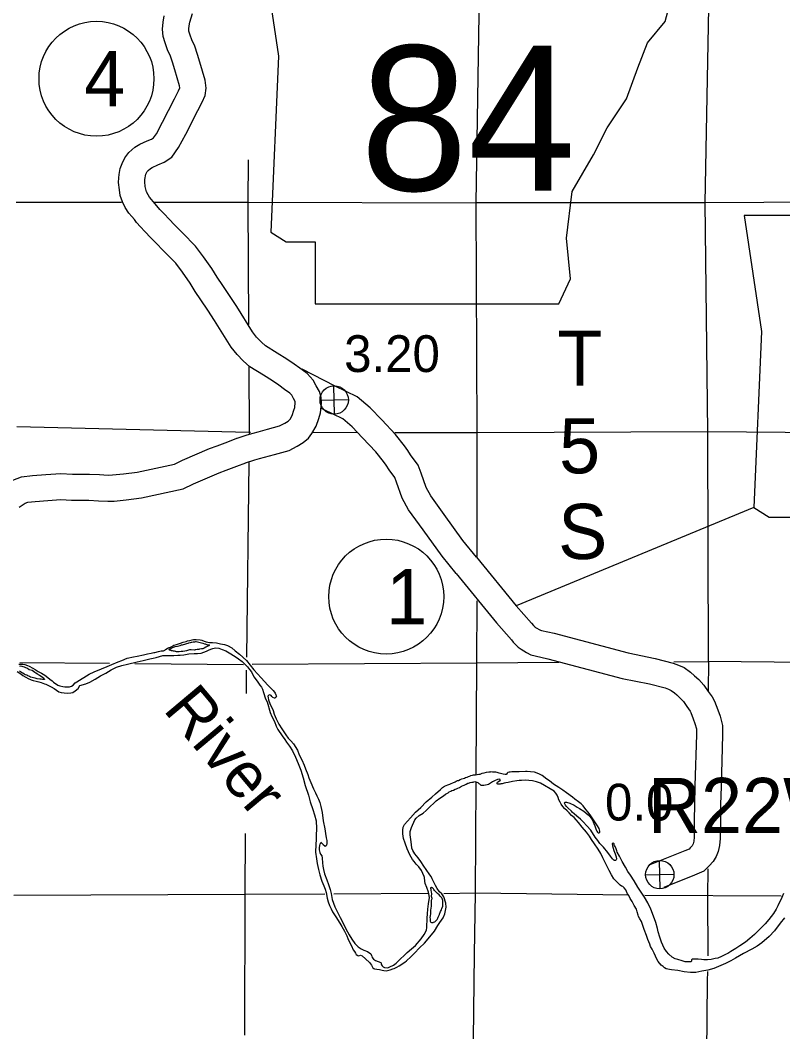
# Model space of a CAD drawing. Extents: x 369523 to 838377, y 495025 to 936819.
# Drawn here: x 480625 to 498142, y 825177 to 848410 of the extents above; entities that cross this region are included whole.
import ezdxf

# ---------------------------------------------------------------- set-up
doc = ezdxf.new("R2010")
doc.units = 0
for name, color, linetype in [('21', 7, 'Continuous'), ('22', 7, 'Continuous'), ('DSN_BRDG_Annotation', 7, 'Continuous'), ('DSN_DRFT_Common-Annotations', 7, 'Continuous'), ('DSN_DRFT_Common-Line', 7, 'Continuous'), ('Level 1', 7, 'Continuous'), ('Level 10', 7, 'Continuous'), ('Level 22', 7, 'Continuous'), ('Level 6', 7, 'Continuous')]:
    doc.layers.add(name, color=color, linetype=linetype)

msp = doc.modelspace()

# ---------------------------------------------------------------- linework, layer by layer
at = {"layer": '21'}
msp.add_line((493288, 838636), (493288, 838636), dxfattribs=at)
at = {"layer": '22'}
for points in [[(486156, 850246), (486556, 847582), (486378, 843540), (486733, 843318), (487399, 843318), (487399, 841897), (492995, 841897), (493262, 842474), (493173, 843407), (493306, 844473), (493794, 845317), (494105, 845938), (494549, 846605), (494816, 847315), (495038, 847892), (495438, 848381), (495526, 848692), (495349, 848914), (493972, 848914), (494283, 849536), (494327, 849935), (494143, 850242)], [(497255, 843927), (497655, 841263), (497477, 837221), (497833, 836999), (498499, 836999), (498499, 835578), (504094, 835578), (504361, 836156), (504272, 837088), (504405, 838154), (504894, 838998), (505205, 839620), (505649, 840286), (505915, 840996), (506137, 841574), (506537, 842062), (506626, 842373), (506448, 842595), (505071, 842595), (505382, 843217), (505427, 843616), (505243, 843923)]]:
    msp.add_lwpolyline(points, close=True, dxfattribs=at)
at = {"layer": 'DSN_DRFT_Common-Annotations'}
for p, q in [((487845, 839364), (487830, 840014)), ((487512, 839682), (488163, 839697)), ((497477, 837221), (492018, 834960)), ((495325, 828460), (495310, 829111)), ((494992, 828778), (495642, 828793))]:
    msp.add_line(p, q, dxfattribs=at)
for centre in [(487837, 839689), (495317, 828786)]:
    msp.add_circle(centre, 326, dxfattribs=at)
at = {"layer": 'DSN_DRFT_Common-Line'}
for centre in [(482376, 847066), (489032, 835171)]:
    msp.add_circle(centre, 1320, dxfattribs=at)
at = {"layer": 'Level 1'}
for points in [[(485606, 838811), (485835, 838888), (485976, 838928), (486090, 838953), (486303, 839014), (486578, 839091), (486700, 839154), (486778, 839200), (486811, 839228), (486824, 839246), (486871, 839330), (486913, 839455), (486933, 839516), (486944, 839627), (486943, 839647), (486942, 839650), (486902, 839721), (486861, 839795), (486815, 839846), (486697, 839928), (486566, 840025), (486423, 840126), (486210, 840255), (485896, 840450), (485744, 840589), (485607, 840735), (485471, 840899), (485090, 841513), (484935, 841753), (484777, 841985), (484646, 842183), (484529, 842373), (484349, 842622), (484197, 842828), (483921, 843107), (483732, 843305), (483628, 843411), (483486, 843554), (483386, 843663), (483293, 843768), (483246, 843832), (483190, 843900), (483118, 843978), (483035, 844110), (482971, 844241), (482923, 844388), (482902, 844511), (482883, 844682), (482889, 844792), (482894, 844869), (482919, 845007), (482966, 845121), (483030, 845250), (483122, 845370), (483259, 845491), (483373, 845560), (483541, 845637), (483639, 845681), (483684, 845710), (483752, 845804), (483895, 846069), (484171, 846608), (484259, 846785), (484291, 846857), (484292, 846861), (484286, 846907), (484174, 847273), (484125, 847444), (484075, 847587), (484007, 847733), (483955, 847889), (483911, 848040), (483890, 848207), (483908, 848369), (483934, 848508)], [(485800, 838243), (486012, 838315), (486123, 838346), (486238, 838372), (486465, 838437), (486799, 838530), (486990, 838629), (487128, 838710), (487248, 838813), (487327, 838915), (487422, 839087), (487482, 839266), (487523, 839389), (487545, 839611), (487539, 839743), (487501, 839880), (487426, 840014), (487352, 840145), (487215, 840299), (487047, 840415), (486918, 840511), (486751, 840628), (486525, 840766), (486260, 840930), (486166, 841017), (486056, 841133), (485958, 841250), (485597, 841834), (485435, 842084), (485276, 842319), (485152, 842506), (485028, 842706), (484834, 842976), (484653, 843220), (484351, 843525), (484164, 843721), (484056, 843833), (483920, 843968), (483833, 844064), (483759, 844148), (483719, 844201), (483643, 844294), (483596, 844345), (483560, 844401), (483529, 844467), (483507, 844533), (483496, 844594), (483485, 844699), (483488, 844754), (483491, 844793), (483499, 844839), (483513, 844873), (483542, 844932), (483563, 844960), (483615, 845005), (483653, 845028), (483789, 845090), (483928, 845153), (484104, 845267), (484261, 845484), (484426, 845790), (484707, 846338), (484801, 846529), (484870, 846681), (484898, 846853), (484874, 847035), (484749, 847444), (484697, 847626), (484632, 847812), (484565, 847956), (484527, 848068), (484500, 848161), (484494, 848211), (484502, 848281), (484517, 848363), (484581, 848567)], [(491105, 836076), (490795, 836463), (490366, 837055), (490054, 837486), (489952, 837679), (489832, 838008), (489763, 838192), (489590, 838430), (489525, 838526), (489452, 838634), (489244, 838893), (488928, 839228), (488665, 839509), (488368, 839757), (487861, 840006), (487100, 840392)], [(490637, 835701), (490317, 836099), (489879, 836703), (489544, 837168), (489402, 837434), (489269, 837800), (489230, 837906), (489100, 838084), (489028, 838189), (488968, 838278), (488791, 838498), (488491, 838817), (488252, 839072), (488038, 839251), (487593, 839470), (487545, 839494)], [(480457, 837849), (480657, 837926), (480910, 837954), (481213, 837979), (481561, 838001), (481823, 837985), (482214, 837983), (482449, 837974), (482645, 837963), (482746, 837966), (482994, 837991), (483313, 838030), (484171, 838216), (484356, 838307), (484971, 838570), (485146, 838635), (485390, 838730), (485598, 838808)], [(480604, 837224), (480736, 837314), (480801, 837339), (480968, 837357), (481257, 837381), (481561, 837400), (481803, 837385), (482200, 837383), (482421, 837374), (482637, 837363), (482784, 837367), (483060, 837395), (483413, 837437), (484369, 837646), (484606, 837761), (485193, 838013), (485359, 838074), (485603, 838169), (485808, 838246)], [(491104, 836078), (492018, 834960), (492371, 834565), (492415, 834509), (492443, 834476), (492448, 834471), (492489, 834448), (492545, 834417), (492575, 834401), (492597, 834395), (492887, 834329), (494590, 833877), (495211, 833752), (495623, 833646), (495749, 833597), (495874, 833541), (496023, 833438), (496116, 833355), (496212, 833264), (496329, 833140), (496430, 832989), (496519, 832869), (496575, 832770), (496652, 832569), (496700, 832428), (496757, 832209), (496758, 831998), (496724, 830809), (496714, 830394), (496708, 830024), (496704, 829616), (496687, 829455), (496655, 829316), (496611, 829204), (496544, 829089), (496451, 828986), (496331, 828864), (496115, 828775), (495408, 828493)], [(490639, 835699), (491562, 834570), (491911, 834179), (491952, 834127), (491999, 834073), (492062, 834007), (492129, 833963), (492194, 833926), (492258, 833890), (492356, 833838), (492454, 833813), (492743, 833746), (494454, 833292), (495077, 833167), (495439, 833074), (495517, 833043), (495577, 833017), (495652, 832965), (495711, 832913), (495787, 832840), (495858, 832765), (495939, 832645), (496014, 832542), (496031, 832513), (496087, 832366), (496124, 832256), (496157, 832131), (496158, 832005), (496124, 830824), (496114, 830406), (496108, 830032), (496104, 829650), (496095, 829555), (496080, 829494), (496069, 829465), (496057, 829444), (496015, 829398), (495989, 829372), (495890, 829331), (495089, 829012)]]:
    msp.add_lwpolyline(points, dxfattribs=at)
at = {"layer": 'Level 10'}
for points in [[(480592, 833617), (480642, 833623), (480688, 833619), (480728, 833610), (480788, 833590), (480829, 833574), (480911, 833525), (480967, 833497), (481033, 833455), (481113, 833412), (481186, 833364), (481256, 833313), (481308, 833275), (481356, 833237), (481391, 833206), (481443, 833168), (481457, 833158), (481485, 833140), (481533, 833120), (481603, 833105), (481649, 833101), (481709, 833101), (481757, 833102), (481801, 833112), (481843, 833138), (481885, 833190), (481927, 833216), (482206, 833391), (482321, 833446), (482489, 833511), (482625, 833567), (482726, 833614), (482874, 833674), (482956, 833703), (483082, 833755), (483224, 833788), (483308, 833806), (483455, 833835), (483547, 833854), (483635, 833874), (483691, 833886), (483717, 833890), (483803, 833913), (483861, 833923), (483901, 833925), (483919, 833929), (483947, 833943), (483963, 833953), (484041, 834000), (484047, 833998), (484104, 834026), (484150, 834054), (484218, 834075), (484260, 834087), (484306, 834105), (484370, 834123), (484434, 834140), (484470, 834152), (484524, 834164), (484572, 834178), (484604, 834186), (484648, 834187), (484668, 834189), (484756, 834181), (484796, 834169), (484850, 834146), (484898, 834130), (484972, 834120), (485042, 834115), (485130, 834107), (485226, 834088), (485316, 834070), (485388, 834047), (485487, 833993), (485565, 833924), (485660, 833850), (485822, 833707), (485991, 833490), (486074, 833397), (486162, 833306), (486239, 833218), (486315, 833135), (486386, 833061), (486436, 833013), (486466, 832980), (486484, 832950), (486499, 832916), (486509, 832888), (486507, 832876), (486493, 832854), (486475, 832842), (486463, 832838), (486427, 832854), (486407, 832879), (486389, 832899), (486375, 832907), (486353, 832913), (486335, 832909), (486325, 832901), (486315, 832881)], [(484217, 833905), (484165, 833917), (484147, 833920), (484121, 833924), (484103, 833926), (484091, 833932), (484085, 833932), (484061, 833938), (484053, 833942), (484049, 833952), (484049, 833958), (484059, 833968), (484093, 833990), (484133, 834004), (484184, 834024), (484236, 834035), (484296, 834047), (484332, 834063), (484354, 834067), (484428, 834090), (484450, 834094), (484482, 834104), (484498, 834108), (484536, 834118), (484558, 834126), (484568, 834126), (484596, 834130), (484634, 834135), (484660, 834141), (484670, 834141), (484728, 834123), (484760, 834117), (484790, 834107), (484816, 834100), (484854, 834090), (484872, 834084), (484888, 834076), (484900, 834068), (484922, 834062), (484944, 834070), (484962, 834066), (484968, 834058), (484968, 834046), (484958, 834042), (484938, 834032), (484905, 834020), (484889, 834012), (484849, 833990), (484817, 833974), (484787, 833970), (484743, 833963), (484727, 833959), (484691, 833955), (484661, 833951), (484641, 833949), (484619, 833945), (484549, 833950)], [(481255, 833137), (481333, 833103), (481403, 833064), (481457, 833024), (481514, 832987), (481564, 832971), (481636, 832963), (481714, 832950), (481784, 832958), (481830, 832972), (481888, 833008), (481959, 833063), (481991, 833131), (482131, 833171), (482227, 833208), (482346, 833272), (482468, 833349), (482590, 833413), (482711, 833490), (482839, 833550), (482957, 833587), (483088, 833620), (483314, 833673), (483446, 833701), (483600, 833740), (483682, 833758), (483746, 833775), (483900, 833817), (484028, 833816), (484154, 833821), (484244, 833827), (484298, 833825), (484383, 833836), (484499, 833856), (484619, 833861), (484695, 833867), (484783, 833874), (484845, 833892), (484907, 833920), (484949, 833940), (485005, 833965), (485049, 833977), (485111, 833993), (485187, 833990), (485265, 833958), (485347, 833928), (485427, 833881), (485566, 833798), (485642, 833744), (485720, 833681), (485843, 833556), (485895, 833498), (485938, 833446), (485990, 833329), (486065, 833229), (486129, 833138), (486164, 833088), (486190, 833044), (486214, 832970), (486259, 832821), (486295, 832751), (486369, 832506), (486407, 832420), (486462, 832301), (486502, 832197), (486543, 832117), (486642, 831972), (486700, 831890), (486744, 831827), (486809, 831739), (486881, 831628), (486950, 831480), (487009, 831341), (487070, 831185), (487123, 831008), (487170, 830832), (487243, 830613), (487284, 830456), (487344, 830280), (487387, 830163), (487424, 830025), (487427, 829847), (487424, 829687), (487426, 829592), (487415, 829474), (487408, 829300), (487428, 829152), (487449, 829039), (487478, 828903), (487510, 828783), (487555, 828638), (487575, 828582), (487596, 828532), (487630, 828450), (487649, 828373), (487675, 828245), (487698, 828159), (487728, 828079), (487765, 827998), (487799, 827934), (487873, 827817)], [(484549, 833950), (484511, 833946), (484445, 833928), (484407, 833920), (484363, 833914), (484319, 833909), (484277, 833905), (484245, 833903), (484217, 833905), (484199, 833907)], [(480551, 833455), (480635, 833401), (480686, 833362), (480756, 833322), (480808, 833293), (480878, 833259), (480918, 833245), (480990, 833228), (481052, 833212), (481109, 833196), (481179, 833169), (481215, 833157), (481255, 833137)], [(480895, 833485), (480963, 833433), (480985, 833417), (481025, 833395), (481038, 833384), (481064, 833364), (481102, 833342), (481134, 833324), (481158, 833306), (481168, 833296), (481176, 833286), (481182, 833278), (481184, 833270), (481174, 833266), (481148, 833268), (481136, 833268), (481104, 833272), (481072, 833278), (481014, 833284), (480968, 833295), (480926, 833307), (480898, 833313), (480864, 833323), (480834, 833337), (480802, 833352), (480778, 833364), (480746, 833376), (480715, 833392), (480681, 833412), (480657, 833428), (480627, 833447), (480609, 833465)], [(480616, 833577), (480632, 833579)], [(480632, 833579), (480715, 833556), (480745, 833544), (480765, 833536), (480791, 833528), (480833, 833494), (480895, 833485)], [(486315, 832881), (486321, 832847), (486331, 832799), (486360, 832715), (486438, 832556), (486461, 832468), (486503, 832365), (486568, 832245), (486633, 832138), (486663, 832086), (486723, 831996), (486778, 831923), (486838, 831857), (486906, 831788), (486997, 831646), (487034, 831541), (487096, 831419), (487147, 831300), (487178, 831212), (487232, 831082), (487257, 831009), (487297, 830901), (487360, 830757), (487406, 830662), (487439, 830592), (487473, 830522), (487506, 830443), (487532, 830351), (487559, 830211), (487584, 830022), (487621, 829836), (487641, 829732), (487656, 829631), (487666, 829571), (487668, 829531), (487667, 829499), (487659, 829463), (487651, 829445), (487633, 829435), (487621, 829437), (487595, 829463), (487585, 829479), (487536, 829526), (487530, 829528), (487527, 829512), (487505, 829486), (487497, 829454), (487491, 829404), (487495, 829354), (487506, 829292), (487524, 829253), (487552, 829215), (487562, 829167), (487567, 829059), (487577, 828979), (487592, 828901), (487618, 828804), (487665, 828664), (487708, 828557), (487744, 828445), (487765, 828349), (487793, 828218), (487850, 828048), (487913, 827925), (487976, 827801), (488040, 827670), (488103, 827542), (488182, 827403), (488242, 827303), (488313, 827206), (488359, 827156), (488385, 827130), (488453, 827081), (488518, 827051), (488602, 827023), (488678, 826970), (488696, 826928), (488700, 826912), (488708, 826886), (488737, 826842), (488785, 826811), (488845, 826789), (488905, 826765), (488913, 826753), (488919, 826735), (488923, 826712), (488938, 826688), (488962, 826668), (488990, 826652), (489066, 826646), (489114, 826667), (489197, 826707), (489261, 826755), (489347, 826838), (489456, 826942), (489516, 826996), (489612, 827078), (489707, 827161), (489832, 827311), (489904, 827413), (489955, 827514)], [(493868, 829786), (493882, 829764), (493900, 829746), (493916, 829746), (493936, 829752), (493940, 829758), (493940, 829786), (493925, 829842), (493889, 829910), (493841, 829978), (493779, 830066), (493734, 830135), (493672, 830219), (493616, 830285), (493554, 830369), (493512, 830412), (493446, 830456), (493365, 830522), (493309, 830567), (493173, 830665), (493093, 830726), (492999, 830790), (492875, 830867), (492785, 830939), (492725, 830981), (492611, 831062), (492539, 831104), (492437, 831141), (492348, 831149), (492270, 831154), (492228, 831152), (492090, 831149), (492054, 831147), (491921, 831144), (491879, 831140), (491853, 831136), (491827, 831130), (491809, 831114), (491796, 831094), (491786, 831086), (491764, 831085), (491716, 831097), (491688, 831103), (491630, 831119), (491582, 831130), (491548, 831136), (491512, 831140), (491476, 831142), (491437, 831144), (491417, 831142), (491391, 831139), (491327, 831129), (491277, 831119), (491231, 831107), (491180, 831088), (491162, 831082), (491084, 831074), (491048, 831071), (491028, 831067), (491008, 831063), (490967, 831055)], [(490167, 830642), (490279, 830742), (490300, 830765), (490326, 830789), (490371, 830817), (490445, 830847), (490490, 830866), (490525, 830880), (490561, 830897), (490616, 830920), (490640, 830931), (490673, 830945), (490692, 830951), (490728, 830967), (490772, 830984), (490827, 831005), (490857, 831016), (490889, 831027), (490922, 831038), (490967, 831055)], [(490345, 830595), (490393, 830636), (490454, 830667), (490478, 830685), (490515, 830705), (490541, 830715), (490575, 830729), (490615, 830746), (490643, 830757), (490678, 830775), (490712, 830789), (490738, 830800), (490764, 830814), (490799, 830831), (490820, 830842), (490865, 830866), (490908, 830883), (490920, 830890), (490944, 830897), (490960, 830903)], [(490960, 830903), (490996, 830910), (491041, 830909)], [(491597, 830864), (491581, 830872), (491581, 830892), (491591, 830906), (491615, 830928), (491645, 830945), (491657, 830951), (491653, 830963), (491651, 830965), (491639, 830975), (491639, 830977), (491585, 830972), (491523, 830942), (491474, 830914), (491378, 830857), (491348, 830849), (491273, 830833), (491259, 830830), (491229, 830832), (491215, 830836), (491197, 830846), (491185, 830860), (491165, 830872), (491141, 830892), (491101, 830912), (491087, 830914), (491041, 830909)], [(498180, 827792), (498083, 827671), (497952, 827498), (497828, 827365), (497661, 827216), (497556, 827144), (497432, 827071), (497242, 826974), (497057, 826867), (496947, 826806), (496824, 826741), (496667, 826678), (496560, 826628), (496422, 826593), (496283, 826566), (496143, 826541), (496022, 826535), (495874, 826556), (495729, 826583), (495587, 826601), (495539, 826610), (495467, 826624), (495427, 826648), (495391, 826672), (495349, 826705), (495283, 826787), (495241, 826861), (495218, 826911), (495190, 826979), (495172, 827013), (495142, 827072), (495106, 827136), (495085, 827188), (495045, 827298), (495013, 827390), (494956, 827524), (494895, 827712), (494859, 827774), (494831, 827827), (494823, 827853), (494796, 827935), (494778, 827995), (494728, 828077), (494684, 828165), (494639, 828237), (494603, 828305), (494577, 828346), (494551, 828398), (494533, 828438), (494499, 828484), (494465, 828510), (494435, 828520), (494403, 828546), (494342, 828605), (494264, 828691), (494210, 828779), (494152, 828883), (494099, 828988), (494067, 829046), (494011, 829170), (493960, 829272), (493902, 829374), (493819, 829495), (493751, 829589), (493699, 829671), (493631, 829762), (493534, 829876), (493448, 829984), (493396, 830041), (493350, 830095), (493292, 830147), (493236, 830205), (493192, 830248), (493129, 830306), (493089, 830348), (493051, 830406), (493025, 830450), (492999, 830502), (492979, 830554), (492956, 830613), (492930, 830659), (492890, 830703), (492580, 830890), (492486, 830919), (492394, 830943), (492227, 830956), (492143, 830951), (492089, 830951), (492036, 830943), (491934, 830924), (491836, 830902), (491779, 830897), (491745, 830883), (491697, 830875), (491665, 830869), (491647, 830863), (491619, 830862), (491597, 830864)], [(489955, 827514), (489967, 827572), (489976, 827787), (489983, 827889), (489989, 827989), (490006, 828115), (490025, 828259), (490013, 828345), (490001, 828386), (489968, 828492), (489930, 828580), (489923, 828632), (489913, 828717), (489903, 828745), (489844, 828879), (489780, 828962), (489719, 829026), (489673, 829086), (489637, 829133), (489576, 829239), (489513, 829380), (489467, 829506), (489430, 829616), (489414, 829719), (489415, 829807), (489419, 829879), (489454, 829939), (489520, 830014), (489590, 830094), (489707, 830224), (489826, 830331), (489952, 830457), (490079, 830564), (490167, 830642)], [(487873, 827817), (487968, 827673), (488011, 827598), (488073, 827488), (488124, 827379), (488154, 827321), (488199, 827221), (488233, 827151), (488274, 827062), (488300, 827022), (488324, 826982), (488342, 826954), (488382, 826930), (488402, 826921), (488438, 826935), (488478, 826921), (488559, 826850), (488651, 826766), (488697, 826704), (488724, 826647), (488748, 826627), (488762, 826625), (488820, 826615), (488876, 826607), (488936, 826592), (488974, 826584), (489030, 826578), (489120, 826599), (489182, 826621), (489218, 826631), (489274, 826659), (489332, 826692), (489461, 826772), (489499, 826806), (489599, 826895), (489684, 826985), (489799, 827105), (489913, 827212), (490036, 827358), (490139, 827491), (490219, 827619), (490262, 827683), (490342, 827795), (490379, 827887), (490413, 828039), (490400, 828131), (490390, 828179), (490372, 828231), (490353, 828278), (490309, 828346), (490257, 828394), (490204, 828471), (490162, 828537), (490124, 828611), (490091, 828690), (490065, 828744), (490037, 828784), (489952, 828901), (489900, 828977), (489831, 829085), (489763, 829174), (489692, 829264), (489644, 829343), (489621, 829397), (489611, 829479), (489596, 829591), (489584, 829700), (489579, 829778), (489611, 829868), (489692, 830042), (489720, 830080), (489789, 830143), (489879, 830199), (489951, 830259), (490034, 830346), (490132, 830436), (490182, 830480), (490263, 830540), (490345, 830595)], [(496648, 826867), (496590, 826856), (496499, 826838), (496415, 826831), (496327, 826827), (496277, 826836), (496200, 826846), (496146, 826844), (496108, 826844), (496080, 826843), (496062, 826843), (496050, 826839), (496046, 826825), (496044, 826809), (496046, 826797), (496033, 826785), (495997, 826781), (495959, 826781), (495897, 826786), (495829, 826806), (495735, 826836), (495671, 826855), (495599, 826889), (495521, 826956), (495471, 827020), (495421, 827098), (495358, 827238), (495320, 827350), (495283, 827470), (495265, 827550), (495228, 827687), (495176, 827833), (495113, 827995), (495041, 828135), (494966, 828267), (494892, 828380), (494815, 828498), (494727, 828640), (494641, 828777), (494586, 828861), (494526, 828959), (494452, 829088), (494389, 829210), (494339, 829302), (494327, 829336), (494312, 829378), (494290, 829432), (494280, 829454), (494272, 829470), (494266, 829490), (494258, 829500), (494242, 829506), (494226, 829499), (494232, 829449), (494263, 829338), (494289, 829260), (494305, 829214), (494313, 829192), (494324, 829144), (494322, 829140), (494318, 829128), (494306, 829116), (494298, 829110), (494280, 829107), (494268, 829115), (494260, 829115), (494228, 829147), (494184, 829209), (494121, 829297), (494027, 829414), (493943, 829500), (493897, 829566), (493835, 829645), (493734, 829807), (493644, 829903), (493556, 829998), (493496, 830056), (493409, 830132), (493349, 830181), (493315, 830215), (493285, 830243), (493207, 830319), (493177, 830348), (493151, 830384), (493125, 830424), (493127, 830438), (493143, 830452), (493175, 830449), (493250, 830425), (493346, 830379), (493422, 830338), (493476, 830306), (493572, 830245), (493668, 830163), (493717, 830113), (493769, 830033), (493803, 829958), (493825, 829910), (493837, 829862), (493854, 829812), (493868, 829786)], [(490065, 828289), (490077, 828243), (490072, 828207), (490068, 828189), (490064, 828147), (490062, 828115), (490062, 828063), (490057, 828015), (490051, 827967), (490049, 827925), (490047, 827879), (490044, 827845), (490040, 827837), (490034, 827802), (490040, 827770), (490038, 827748), (490038, 827734), (490044, 827716), (490052, 827704), (490060, 827694), (490070, 827688), (490086, 827686), (490110, 827688), (490122, 827692), (490150, 827702), (490158, 827706)], [(490158, 827706), (490206, 827756), (490216, 827784), (490228, 827806), (490242, 827842), (490253, 827869), (490257, 827879), (490277, 827937), (490301, 827981), (490311, 828005), (490330, 828059), (490332, 828085), (490334, 828085), (490334, 828113), (490334, 828146), (490334, 828174), (490334, 828192), (490328, 828218), (490320, 828238), (490307, 828256), (490295, 828266), (490275, 828290), (490245, 828324), (490211, 828356), (490181, 828381), (490169, 828391), (490141, 828421), (490124, 828445), (490116, 828457), (490104, 828477), (490092, 828481), (490082, 828485), (490072, 828491), (490066, 828491), (490052, 828483), (490050, 828477), (490050, 828465), (490054, 828449), (490054, 828441), (490057, 828425), (490061, 828389), (490069, 828347), (490065, 828289)], [(498159, 828356), (498122, 828258), (498027, 828071), (497988, 827993), (497926, 827894), (497824, 827758), (497740, 827657), (497649, 827561), (497492, 827408), (497389, 827317), (497286, 827236), (497159, 827152), (497064, 827087), (496952, 827018), (496881, 826974), (496843, 826956), (496736, 826905), (496648, 826867)]]:
    msp.add_lwpolyline(points, dxfattribs=at)
at = {"layer": 'Level 22'}
for points in [[(491120, 836095), (491124, 838936), (491097, 844216), (491179, 849511), (491166, 851878)], [(485857, 845206), (485855, 844235), (485872, 841419)], [(480534, 844230), (482954, 844232)], [(483710, 844233), (485855, 844235), (491097, 844216)], [(496358, 844214), (491097, 844216)], [(512365, 844229), (507078, 844233), (501760, 844244), (496358, 844214)], [(485878, 840467), (485887, 838938), (485887, 838921)], [(485917, 838938), (485887, 838938), (480544, 839074)], [(488372, 838937), (487347, 838938)], [(491124, 838936), (489227, 838937)], [(496420, 838958), (491124, 838936)], [(520734, 838786), (517984, 838781), (512366, 838899), (507061, 838899), (501759, 838908), (496420, 838958)], [(485879, 838253), (485824, 833779)], [(491096, 831090), (491116, 833654), (491119, 835078)], [(480614, 833657), (482672, 833641)], [(483260, 833634), (485757, 833613)], [(485951, 833620), (491116, 833654)], [(491116, 833654), (492995, 833663)], [(495639, 833676), (496432, 833680), (496430, 833010)], [(485817, 833480), (485813, 832948)], [(494588, 828311), (491080, 828359), (491099, 830904)], [(485792, 829730), (485783, 828329), (485776, 825098)], [(496417, 828919), (496415, 828294), (496419, 826921)], [(487625, 828339), (485783, 828329), (480478, 828306)], [(489993, 828350), (487825, 828334)], [(491080, 828359), (490353, 828344)], [(491064, 826959), (491080, 828359)], [(498102, 828288), (494972, 828307)], [(491017, 823058), (491064, 826959)], [(496410, 826563), (496408, 826348)], [(496408, 826348), (496377, 823008)]]:
    msp.add_lwpolyline(points, dxfattribs=at)
at = {"layer": 'Level 6'}
for points in [[(528659, 833518), (528489, 833523), (523211, 833447), (517864, 833506), (512342, 833591), (512346, 833553), (507012, 833566), (501709, 833626), (496432, 833680), (496420, 838958), (496358, 844214), (496461, 849514), (496442, 851519)], [(528659, 833518), (528489, 833523), (523211, 833447), (517864, 833506), (512342, 833591), (512346, 833553), (507012, 833566), (501709, 833626), (496432, 833680), (496420, 838958), (496358, 844214), (496461, 849514), (496442, 851504)]]:
    msp.add_lwpolyline(points, dxfattribs=at)

# ---------------------------------------------------------------- texts
at = {"layer": '21'}
for s, height, p in [('T', 1267, (492965, 840014)), ('5', 1267, (493004, 838003)), ('S', 1267, (492981, 836035)), ('R22W', 1267.2, (495041, 829740))]:
    msp.add_text(s, height=height, dxfattribs=at).set_placement(p)
at = {"layer": '22'}
msp.add_text('84', height=3326.4, dxfattribs=at).set_placement((488435, 844498))
at = {"layer": 'DSN_BRDG_Annotation'}
for s, p in [('3.20', (488066, 840330)), ('0.0', (494058, 830028))]:
    msp.add_text(s, height=844.8, dxfattribs=at).set_placement(p)
at = {"layer": 'DSN_DRFT_Common-Line'}
for s, p in [('4', (482093, 846433)), ('1', (489032, 834537))]:
    msp.add_text(s, height=1267, dxfattribs=at).set_placement(p)
at = {"layer": 'Level 10'}
msp.add_text('River', height=1056, rotation=310, dxfattribs=at).set_placement((483887, 832570))

doc.saveas('drawing.dxf')
